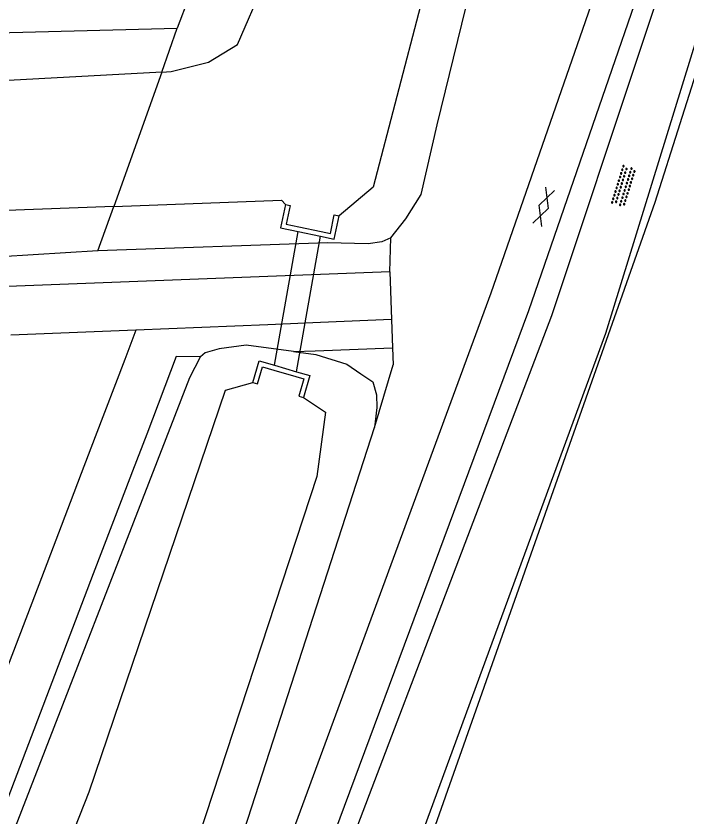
# Model space of a CAD drawing. Extents: x 133000 to 136000, y 400500 to 403500.
# Drawn here: x 134726.01 to 134761.29, y 402435.24 to 402477.35 of the extents above; entities that cross this region are included whole.
import ezdxf

# ---------------------------------------------------------------- set-up
doc = ezdxf.new("R2010")
doc.units = 0
for name, color, linetype in [('gg-afsc-draadraster', 7, 'Continuous'), ('gg-afsc-lijn draadraster', 7, 'Continuous'), ('gg-knt-onverhard', 7, 'Continuous'), ('gg-knt-verharding', 7, 'Continuous'), ('gg-kntw-waterlijn', 7, 'Continuous'), ('gg-kwrk-duiker nz vlak', 7, 'Continuous'), ('gg-kwrk-uitstroombak niveau min 01', 7, 'Continuous'), ('gt-grn-groengrens', 7, 'Continuous'), ('gt-grn-vlakafsluiter', 7, 'Continuous'), ('gt-symb-gesloten verharding', 7, 'Continuous'), ('gt-symb-overige verharding', 7, 'Continuous'), ('gx-grn-maaiveld', 7, 'Continuous')]:
    doc.layers.add(name, color=color, linetype=linetype)

# ---------------------------------------------------------------- blocks, each defined once
blk = doc.blocks.new('gt0-GESVH1')
at = {"layer": 'gt-symb-gesloten verharding'}
for p, q in [((-0.992, -0.261), (0.008, 0.239)), ((0.008, -0.261), (-0.992, 0.239)), ((0.008, 0.239), (1.008, -0.261)), ((1.008, 0.239), (0.008, -0.261))]:
    blk.add_line(p, q, dxfattribs=at)
blk = doc.blocks.new('gt0-OVH')
at = {"layer": 'gt-symb-overige verharding'}
for points in [[(-0.972, 0.298), (-0.967, 0.308), (-0.965, 0.319), (-0.966, 0.33), (-0.971, 0.34), (-0.978, 0.348), (-0.988, 0.353), (-0.999, 0.355), (-1.01, 0.354), (-1.02, 0.349), (-1.028, 0.342), (-1.033, 0.332), (-1.035, 0.321), (-1.034, 0.31), (-1.029, 0.3), (-1.022, 0.292), (-1.012, 0.287), (-1.001, 0.285), (-0.99, 0.286), (-0.98, 0.291)], [(-0.872, 0.106), (-0.867, 0.116), (-0.865, 0.126), (-0.866, 0.137), (-0.871, 0.147), (-0.878, 0.156), (-0.888, 0.161), (-0.899, 0.163), (-0.91, 0.162), (-0.92, 0.157), (-0.928, 0.15), (-0.933, 0.14), (-0.935, 0.129), (-0.934, 0.118), (-0.929, 0.108), (-0.922, 0.1), (-0.912, 0.095), (-0.901, 0.092), (-0.89, 0.094), (-0.88, 0.098)], [(-0.772, 0.298), (-0.767, 0.308), (-0.765, 0.319), (-0.766, 0.33), (-0.771, 0.34), (-0.778, 0.348), (-0.788, 0.353), (-0.799, 0.355), (-0.81, 0.354), (-0.82, 0.349), (-0.828, 0.342), (-0.833, 0.332), (-0.835, 0.321), (-0.834, 0.31), (-0.829, 0.3), (-0.822, 0.292), (-0.812, 0.287), (-0.801, 0.285), (-0.79, 0.286), (-0.78, 0.291)], [(-0.672, 0.106), (-0.667, 0.116), (-0.665, 0.126), (-0.666, 0.137), (-0.671, 0.147), (-0.678, 0.156), (-0.688, 0.161), (-0.699, 0.163), (-0.71, 0.162), (-0.72, 0.157), (-0.728, 0.15), (-0.733, 0.14), (-0.735, 0.129), (-0.734, 0.118), (-0.729, 0.108), (-0.722, 0.1), (-0.712, 0.095), (-0.701, 0.092), (-0.69, 0.094), (-0.68, 0.098)], [(-0.572, 0.298), (-0.567, 0.308), (-0.565, 0.319), (-0.566, 0.33), (-0.571, 0.34), (-0.578, 0.348), (-0.588, 0.353), (-0.599, 0.355), (-0.61, 0.354), (-0.62, 0.349), (-0.628, 0.342), (-0.633, 0.332), (-0.635, 0.321), (-0.634, 0.31), (-0.629, 0.3), (-0.622, 0.292), (-0.612, 0.287), (-0.601, 0.285), (-0.59, 0.286), (-0.58, 0.291)], [(-0.472, 0.106), (-0.467, 0.116), (-0.465, 0.126), (-0.466, 0.137), (-0.471, 0.147), (-0.478, 0.156), (-0.488, 0.161), (-0.499, 0.163), (-0.51, 0.162), (-0.52, 0.157), (-0.528, 0.15), (-0.533, 0.14), (-0.535, 0.129), (-0.534, 0.118), (-0.529, 0.108), (-0.522, 0.1), (-0.512, 0.095), (-0.501, 0.092), (-0.49, 0.094), (-0.48, 0.098)], [(-0.372, 0.298), (-0.367, 0.308), (-0.365, 0.319), (-0.366, 0.33), (-0.371, 0.34), (-0.378, 0.348), (-0.388, 0.353), (-0.399, 0.355), (-0.41, 0.354), (-0.42, 0.349), (-0.428, 0.342), (-0.433, 0.332), (-0.435, 0.321), (-0.434, 0.31), (-0.429, 0.3), (-0.422, 0.292), (-0.412, 0.287), (-0.401, 0.285), (-0.39, 0.286), (-0.38, 0.291)], [(-0.272, 0.106), (-0.267, 0.116), (-0.265, 0.126), (-0.266, 0.137), (-0.271, 0.147), (-0.278, 0.156), (-0.288, 0.161), (-0.299, 0.163), (-0.31, 0.162), (-0.32, 0.157), (-0.328, 0.15), (-0.333, 0.14), (-0.335, 0.129), (-0.334, 0.118), (-0.329, 0.108), (-0.322, 0.1), (-0.312, 0.095), (-0.301, 0.092), (-0.29, 0.094), (-0.28, 0.098)], [(-0.172, 0.298), (-0.167, 0.308), (-0.165, 0.319), (-0.166, 0.33), (-0.171, 0.34), (-0.178, 0.348), (-0.188, 0.353), (-0.199, 0.355), (-0.21, 0.354), (-0.22, 0.349), (-0.228, 0.342), (-0.233, 0.332), (-0.235, 0.321), (-0.234, 0.31), (-0.229, 0.3), (-0.222, 0.292), (-0.212, 0.287), (-0.201, 0.285), (-0.19, 0.286), (-0.18, 0.291)], [(-0.072, 0.106), (-0.067, 0.116), (-0.065, 0.126), (-0.066, 0.137), (-0.071, 0.147), (-0.078, 0.156), (-0.088, 0.161), (-0.099, 0.163), (-0.11, 0.162), (-0.12, 0.157), (-0.128, 0.15), (-0.133, 0.14), (-0.135, 0.129), (-0.134, 0.118), (-0.129, 0.108), (-0.122, 0.1), (-0.112, 0.095), (-0.101, 0.092), (-0.09, 0.094), (-0.08, 0.098)], [(0.028, 0.298), (0.033, 0.308), (0.035, 0.319), (0.034, 0.33), (0.029, 0.34), (0.022, 0.348), (0.012, 0.353), (0.001, 0.355), (-0.01, 0.354), (-0.02, 0.349), (-0.028, 0.342), (-0.033, 0.332), (-0.035, 0.321), (-0.034, 0.31), (-0.029, 0.3), (-0.022, 0.292), (-0.012, 0.287), (-0.001, 0.285), (0.01, 0.286), (0.02, 0.291)], [(0.128, 0.106), (0.133, 0.116), (0.135, 0.126), (0.134, 0.137), (0.129, 0.147), (0.122, 0.156), (0.112, 0.161), (0.101, 0.163), (0.09, 0.162), (0.08, 0.157), (0.072, 0.15), (0.067, 0.14), (0.065, 0.129), (0.066, 0.118), (0.071, 0.108), (0.078, 0.1), (0.088, 0.095), (0.099, 0.092), (0.11, 0.094), (0.12, 0.098)], [(0.228, 0.298), (0.233, 0.308), (0.235, 0.319), (0.234, 0.33), (0.229, 0.34), (0.222, 0.348), (0.212, 0.353), (0.201, 0.355), (0.19, 0.354), (0.18, 0.349), (0.172, 0.342), (0.167, 0.332), (0.165, 0.321), (0.166, 0.31), (0.171, 0.3), (0.178, 0.292), (0.188, 0.287), (0.199, 0.285), (0.21, 0.286), (0.22, 0.291)], [(0.328, 0.106), (0.333, 0.116), (0.335, 0.126), (0.334, 0.137), (0.329, 0.147), (0.322, 0.156), (0.312, 0.161), (0.301, 0.163), (0.29, 0.162), (0.28, 0.157), (0.272, 0.15), (0.267, 0.14), (0.265, 0.129), (0.266, 0.118), (0.271, 0.108), (0.278, 0.1), (0.288, 0.095), (0.299, 0.092), (0.31, 0.094), (0.32, 0.098)], [(0.428, 0.298), (0.433, 0.308), (0.435, 0.319), (0.434, 0.33), (0.429, 0.34), (0.422, 0.348), (0.412, 0.353), (0.401, 0.355), (0.39, 0.354), (0.38, 0.349), (0.372, 0.342), (0.367, 0.332), (0.365, 0.321), (0.366, 0.31), (0.371, 0.3), (0.378, 0.292), (0.388, 0.287), (0.399, 0.285), (0.41, 0.286), (0.42, 0.291)], [(0.528, 0.106), (0.533, 0.116), (0.535, 0.126), (0.534, 0.137), (0.529, 0.147), (0.522, 0.156), (0.512, 0.161), (0.501, 0.163), (0.49, 0.162), (0.48, 0.157), (0.472, 0.15), (0.467, 0.14), (0.465, 0.129), (0.466, 0.118), (0.471, 0.108), (0.478, 0.1), (0.488, 0.095), (0.499, 0.092), (0.51, 0.094), (0.52, 0.098)], [(0.628, 0.298), (0.633, 0.308), (0.635, 0.319), (0.634, 0.33), (0.629, 0.34), (0.622, 0.348), (0.612, 0.353), (0.601, 0.355), (0.59, 0.354), (0.58, 0.349), (0.572, 0.342), (0.567, 0.332), (0.565, 0.321), (0.566, 0.31), (0.571, 0.3), (0.578, 0.292), (0.588, 0.287), (0.599, 0.285), (0.61, 0.286), (0.62, 0.291)], [(0.728, 0.106), (0.733, 0.116), (0.735, 0.126), (0.734, 0.137), (0.729, 0.147), (0.722, 0.156), (0.712, 0.161), (0.701, 0.163), (0.69, 0.162), (0.68, 0.157), (0.672, 0.15), (0.667, 0.14), (0.665, 0.129), (0.666, 0.118), (0.671, 0.108), (0.678, 0.1), (0.688, 0.095), (0.699, 0.092), (0.71, 0.094), (0.72, 0.098)], [(0.828, 0.298), (0.833, 0.308), (0.835, 0.319), (0.834, 0.33), (0.829, 0.34), (0.822, 0.348), (0.812, 0.353), (0.801, 0.355), (0.79, 0.354), (0.78, 0.349), (0.772, 0.342), (0.767, 0.332), (0.765, 0.321), (0.766, 0.31), (0.771, 0.3), (0.778, 0.292), (0.788, 0.287), (0.799, 0.285), (0.81, 0.286), (0.82, 0.291)], [(0.928, 0.106), (0.933, 0.116), (0.935, 0.126), (0.934, 0.137), (0.929, 0.147), (0.922, 0.156), (0.912, 0.161), (0.901, 0.163), (0.89, 0.162), (0.88, 0.157), (0.872, 0.15), (0.867, 0.14), (0.865, 0.129), (0.866, 0.118), (0.871, 0.108), (0.878, 0.1), (0.888, 0.095), (0.899, 0.092), (0.91, 0.094), (0.92, 0.098)], [(1.028, 0.298), (1.033, 0.308), (1.035, 0.319), (1.034, 0.33), (1.029, 0.34), (1.022, 0.348), (1.012, 0.353), (1.001, 0.355), (0.99, 0.354), (0.98, 0.349), (0.972, 0.342), (0.967, 0.332), (0.965, 0.321), (0.966, 0.31), (0.971, 0.3), (0.978, 0.292), (0.988, 0.287), (0.999, 0.285), (1.01, 0.286), (1.02, 0.291)], [(-0.972, -0.142), (-0.967, -0.132), (-0.965, -0.121), (-0.966, -0.11), (-0.971, -0.1), (-0.978, -0.092), (-0.988, -0.087), (-0.999, -0.085), (-1.01, -0.086), (-1.02, -0.091), (-1.028, -0.098), (-1.033, -0.108), (-1.035, -0.119), (-1.034, -0.13), (-1.029, -0.14), (-1.022, -0.148), (-1.012, -0.153), (-1.001, -0.155), (-0.99, -0.154), (-0.98, -0.149)], [(-0.872, -0.334), (-0.867, -0.324), (-0.865, -0.314), (-0.866, -0.303), (-0.871, -0.293), (-0.878, -0.284), (-0.888, -0.279), (-0.899, -0.277), (-0.91, -0.278), (-0.92, -0.283), (-0.928, -0.29), (-0.933, -0.3), (-0.935, -0.311), (-0.934, -0.322), (-0.929, -0.332), (-0.922, -0.34), (-0.912, -0.345), (-0.901, -0.348), (-0.89, -0.346), (-0.88, -0.342)], [(-0.772, -0.142), (-0.767, -0.132), (-0.765, -0.121), (-0.766, -0.11), (-0.771, -0.1), (-0.778, -0.092), (-0.788, -0.087), (-0.799, -0.085), (-0.81, -0.086), (-0.82, -0.091), (-0.828, -0.098), (-0.833, -0.108), (-0.835, -0.119), (-0.834, -0.13), (-0.829, -0.14), (-0.822, -0.148), (-0.812, -0.153), (-0.801, -0.155), (-0.79, -0.154), (-0.78, -0.149)], [(-0.672, -0.334), (-0.667, -0.324), (-0.665, -0.314), (-0.666, -0.303), (-0.671, -0.293), (-0.678, -0.284), (-0.688, -0.279), (-0.699, -0.277), (-0.71, -0.278), (-0.72, -0.283), (-0.728, -0.29), (-0.733, -0.3), (-0.735, -0.311), (-0.734, -0.322), (-0.729, -0.332), (-0.722, -0.34), (-0.712, -0.345), (-0.701, -0.348), (-0.69, -0.346), (-0.68, -0.342)], [(-0.572, -0.142), (-0.567, -0.132), (-0.565, -0.121), (-0.566, -0.11), (-0.571, -0.1), (-0.578, -0.092), (-0.588, -0.087), (-0.599, -0.085), (-0.61, -0.086), (-0.62, -0.091), (-0.628, -0.098), (-0.633, -0.108), (-0.635, -0.119), (-0.634, -0.13), (-0.629, -0.14), (-0.622, -0.148), (-0.612, -0.153), (-0.601, -0.155), (-0.59, -0.154), (-0.58, -0.149)], [(-0.472, -0.334), (-0.467, -0.324), (-0.465, -0.314), (-0.466, -0.303), (-0.471, -0.293), (-0.478, -0.284), (-0.488, -0.279), (-0.499, -0.277), (-0.51, -0.278), (-0.52, -0.283), (-0.528, -0.29), (-0.533, -0.3), (-0.535, -0.311), (-0.534, -0.322), (-0.529, -0.332), (-0.522, -0.34), (-0.512, -0.345), (-0.501, -0.348), (-0.49, -0.346), (-0.48, -0.342)], [(-0.372, -0.142), (-0.367, -0.132), (-0.365, -0.121), (-0.366, -0.11), (-0.371, -0.1), (-0.378, -0.092), (-0.388, -0.087), (-0.399, -0.085), (-0.41, -0.086), (-0.42, -0.091), (-0.428, -0.098), (-0.433, -0.108), (-0.435, -0.119), (-0.434, -0.13), (-0.429, -0.14), (-0.422, -0.148), (-0.412, -0.153), (-0.401, -0.155), (-0.39, -0.154), (-0.38, -0.149)], [(-0.272, -0.334), (-0.267, -0.324), (-0.265, -0.314), (-0.266, -0.303), (-0.271, -0.293), (-0.278, -0.284), (-0.288, -0.279), (-0.299, -0.277), (-0.31, -0.278), (-0.32, -0.283), (-0.328, -0.29), (-0.333, -0.3), (-0.335, -0.311), (-0.334, -0.322), (-0.329, -0.332), (-0.322, -0.34), (-0.312, -0.345), (-0.301, -0.348), (-0.29, -0.346), (-0.28, -0.342)], [(-0.172, -0.142), (-0.167, -0.132), (-0.165, -0.121), (-0.166, -0.11), (-0.171, -0.1), (-0.178, -0.092), (-0.188, -0.087), (-0.199, -0.085), (-0.21, -0.086), (-0.22, -0.091), (-0.228, -0.098), (-0.233, -0.108), (-0.235, -0.119), (-0.234, -0.13), (-0.229, -0.14), (-0.222, -0.148), (-0.212, -0.153), (-0.201, -0.155), (-0.19, -0.154), (-0.18, -0.149)], [(-0.072, -0.334), (-0.067, -0.324), (-0.065, -0.314), (-0.066, -0.303), (-0.071, -0.293), (-0.078, -0.284), (-0.088, -0.279), (-0.099, -0.277), (-0.11, -0.278), (-0.12, -0.283), (-0.128, -0.29), (-0.133, -0.3), (-0.135, -0.311), (-0.134, -0.322), (-0.129, -0.332), (-0.122, -0.34), (-0.112, -0.345), (-0.101, -0.348), (-0.09, -0.346), (-0.08, -0.342)], [(0.028, -0.142), (0.033, -0.132), (0.035, -0.121), (0.034, -0.11), (0.029, -0.1), (0.022, -0.092), (0.012, -0.087), (0.001, -0.085), (-0.01, -0.086), (-0.02, -0.091), (-0.028, -0.098), (-0.033, -0.108), (-0.035, -0.119), (-0.034, -0.13), (-0.029, -0.14), (-0.022, -0.148), (-0.012, -0.153), (-0.001, -0.155), (0.01, -0.154), (0.02, -0.149)], [(0.128, -0.334), (0.133, -0.324), (0.135, -0.314), (0.134, -0.303), (0.129, -0.293), (0.122, -0.284), (0.112, -0.279), (0.101, -0.277), (0.09, -0.278), (0.08, -0.283), (0.072, -0.29), (0.067, -0.3), (0.065, -0.311), (0.066, -0.322), (0.071, -0.332), (0.078, -0.34), (0.088, -0.345), (0.099, -0.348), (0.11, -0.346), (0.12, -0.342)], [(0.228, -0.142), (0.233, -0.132), (0.235, -0.121), (0.234, -0.11), (0.229, -0.1), (0.222, -0.092), (0.212, -0.087), (0.201, -0.085), (0.19, -0.086), (0.18, -0.091), (0.172, -0.098), (0.167, -0.108), (0.165, -0.119), (0.166, -0.13), (0.171, -0.14), (0.178, -0.148), (0.188, -0.153), (0.199, -0.155), (0.21, -0.154), (0.22, -0.149)], [(0.328, -0.334), (0.333, -0.324), (0.335, -0.314), (0.334, -0.303), (0.329, -0.293), (0.322, -0.284), (0.312, -0.279), (0.301, -0.277), (0.29, -0.278), (0.28, -0.283), (0.272, -0.29), (0.267, -0.3), (0.265, -0.311), (0.266, -0.322), (0.271, -0.332), (0.278, -0.34), (0.288, -0.345), (0.299, -0.348), (0.31, -0.346), (0.32, -0.342)], [(0.428, -0.142), (0.433, -0.132), (0.435, -0.121), (0.434, -0.11), (0.429, -0.1), (0.422, -0.092), (0.412, -0.087), (0.401, -0.085), (0.39, -0.086), (0.38, -0.091), (0.372, -0.098), (0.367, -0.108), (0.365, -0.119), (0.366, -0.13), (0.371, -0.14), (0.378, -0.148), (0.388, -0.153), (0.399, -0.155), (0.41, -0.154), (0.42, -0.149)], [(0.528, -0.334), (0.533, -0.324), (0.535, -0.314), (0.534, -0.303), (0.529, -0.293), (0.522, -0.284), (0.512, -0.279), (0.501, -0.277), (0.49, -0.278), (0.48, -0.283), (0.472, -0.29), (0.467, -0.3), (0.465, -0.311), (0.466, -0.322), (0.471, -0.332), (0.478, -0.34), (0.488, -0.345), (0.499, -0.348), (0.51, -0.346), (0.52, -0.342)], [(0.628, -0.142), (0.633, -0.132), (0.635, -0.121), (0.634, -0.11), (0.629, -0.1), (0.622, -0.092), (0.612, -0.087), (0.601, -0.085), (0.59, -0.086), (0.58, -0.091), (0.572, -0.098), (0.567, -0.108), (0.565, -0.119), (0.566, -0.13), (0.571, -0.14), (0.578, -0.148), (0.588, -0.153), (0.599, -0.155), (0.61, -0.154), (0.62, -0.149)], [(0.728, -0.334), (0.733, -0.324), (0.735, -0.314), (0.734, -0.303), (0.729, -0.293), (0.722, -0.284), (0.712, -0.279), (0.701, -0.277), (0.69, -0.278), (0.68, -0.283), (0.672, -0.29), (0.667, -0.3), (0.665, -0.311), (0.666, -0.322), (0.671, -0.332), (0.678, -0.34), (0.688, -0.345), (0.699, -0.348), (0.71, -0.346), (0.72, -0.342)], [(0.828, -0.142), (0.833, -0.132), (0.835, -0.121), (0.834, -0.11), (0.829, -0.1), (0.822, -0.092), (0.812, -0.087), (0.801, -0.085), (0.79, -0.086), (0.78, -0.091), (0.772, -0.098), (0.767, -0.108), (0.765, -0.119), (0.766, -0.13), (0.771, -0.14), (0.778, -0.148), (0.788, -0.153), (0.799, -0.155), (0.81, -0.154), (0.82, -0.149)], [(0.928, -0.334), (0.933, -0.324), (0.935, -0.314), (0.934, -0.303), (0.929, -0.293), (0.922, -0.284), (0.912, -0.279), (0.901, -0.277), (0.89, -0.278), (0.88, -0.283), (0.872, -0.29), (0.867, -0.3), (0.865, -0.311), (0.866, -0.322), (0.871, -0.332), (0.878, -0.34), (0.888, -0.345), (0.899, -0.348), (0.91, -0.346), (0.92, -0.342)], [(1.028, -0.142), (1.033, -0.132), (1.035, -0.121), (1.034, -0.11), (1.029, -0.1), (1.022, -0.092), (1.012, -0.087), (1.001, -0.085), (0.99, -0.086), (0.98, -0.091), (0.972, -0.098), (0.967, -0.108), (0.965, -0.119), (0.966, -0.13), (0.971, -0.14), (0.978, -0.148), (0.988, -0.153), (0.999, -0.155), (1.01, -0.154), (1.02, -0.149)]]:
    blk.add_lwpolyline(points, close=True, dxfattribs=at)

msp = doc.modelspace()

# ---------------------------------------------------------------- linework, layer by layer
at = {"layer": 'gg-afsc-draadraster'}
msp.add_lwpolyline([(134762.736, 402475.657), (134762.23, 402475.815), (134759.604, 402467.538), (134746.976, 402431.763), (134738.972, 402410.138), (134727.844, 402385.05), (134698.705, 402321.664), (134665.77, 402250.52), (134635.74, 402185.651), (134637.561, 402184.6)], dxfattribs=at)
at = {"layer": 'gg-afsc-lijn draadraster'}
msp.add_lwpolyline([(134762.736, 402475.657), (134762.23, 402475.815), (134759.604, 402467.538), (134746.976, 402431.763), (134738.972, 402410.138), (134727.844, 402385.05), (134698.705, 402321.664), (134665.77, 402250.52), (134635.74, 402185.651), (134637.561, 402184.6)], dxfattribs=at)
at = {"layer": 'gg-knt-onverhard'}
for points in [[(134686.6, 402308.381), (134687.732, 402308.08), (134722.642, 402383.42), (134738.811, 402421.23), (134754.182, 402461.6), (134763.743, 402490.356)], [(134765.057, 402486.776), (134757.002, 402460.66), (134742.322, 402420.64), (134725.591, 402382.33), (134689.238, 402303.13), (134634.055, 402184.462)]]:
    msp.add_lwpolyline(points, dxfattribs=at)
at = {"layer": 'gg-knt-verharding'}
for points in [[(134760.905, 402491.368), (134750.981, 402462.78), (134736.062, 402422.26), (134719.502, 402384.11), (134684.769, 402309.441)], [(134686.6, 402308.381), (134721.711, 402383.67), (134737.822, 402421.11), (134752.971, 402461.87), (134762.905, 402490.652)]]:
    msp.add_lwpolyline(points, dxfattribs=at)
at = {"layer": 'gg-kntw-waterlijn'}
for points in [[(134751.059, 402493.045), (134751.013, 402492.202), (134744.791, 402468.34), (134742.993, 402466.848)], [(134733.67, 402474.395), (134724.28, 402473.886), (134700.087, 402472.951), (134697.841, 402472.26), (134697.526, 402470.997)], [(134731.15, 402467.334), (134739.965, 402467.666), (134740.172, 402467.436)], [(134678.318, 402315.395), (134677.134, 402316.794), (134678.169, 402319.141), (134683.568, 402331.355), (134688.477, 402341.857), (134704.918, 402377.597), (134716.571, 402402.93), (134729.861, 402436.561), (134737.028, 402457.678), (134738.463, 402458.074)], [(134741.129, 402457.298), (134742.278, 402456.521), (134741.819, 402453.137), (134734.526, 402430.858), (134725.572, 402409.478), (134714.229, 402384.391), (134708.505, 402371.385)]]:
    msp.add_lwpolyline(points, dxfattribs=at)
at = {"layer": 'gg-kwrk-duiker nz vlak'}
for p, q in [((134739.604, 402458.984), (134740.843, 402466.014)), ((134740.763, 402458.647), (134742.018, 402465.77))]:
    msp.add_line(p, q, dxfattribs=at)
at = {"layer": 'gg-kwrk-uitstroombak niveau min 01'}
for p, q in [((134740.887, 402466.264), (134742.062, 402466.02)), ((134740.843, 402466.014), (134742.018, 402465.77)), ((134739.604, 402458.984), (134740.763, 402458.647)), ((134739.56, 402458.732), (134740.719, 402458.395))]:
    msp.add_line(p, q, dxfattribs=at)
for points in [[(134740.172, 402467.436), (134739.917, 402466.207), (134740.843, 402466.014)], [(134740.172, 402467.436), (134740.421, 402467.384), (134740.217, 402466.404), (134740.887, 402466.264)], [(134742.018, 402465.77), (134742.738, 402465.62), (134742.993, 402466.848)], [(134742.062, 402466.02), (134742.541, 402465.92), (134742.745, 402466.9), (134742.993, 402466.848)], [(134738.463, 402458.074), (134738.797, 402459.219), (134739.604, 402458.984)], [(134738.463, 402458.074), (134738.707, 402458.003), (134738.97, 402458.904), (134739.56, 402458.732)], [(134740.763, 402458.647), (134741.463, 402458.443), (134741.129, 402457.298)], [(134740.719, 402458.395), (134741.148, 402458.27), (134740.885, 402457.369), (134741.129, 402457.298)]]:
    msp.add_lwpolyline(points, dxfattribs=at)
at = {"layer": 'gt-grn-groengrens'}
for p, q in [((134742.478, 402463.768), (134739.707, 402463.662)), ((134745.665, 402463.89), (134742.478, 402463.768)), ((134745.665, 402463.89), (134745.755, 402461.392)), ((134739.246, 402461.119), (134732.32, 402460.828)), ((134742.013, 402461.235), (134739.246, 402461.119)), ((134745.755, 402461.392), (134742.013, 402461.235)), ((134745.755, 402461.392), (134745.81, 402459.893)), ((134732.32, 402460.828), (134725.734, 402460.568)), ((134740.609, 402459.704), (134741.739, 402459.745)), ((134741.739, 402459.745), (134745.81, 402459.893)), ((134745.81, 402459.893), (134745.842, 402459))]:
    msp.add_line(p, q, dxfattribs=at)
for points in [[(134739.707, 402463.662), (134700.958, 402462.179), (134610.083, 402458.585), (134489.609, 402453.623), (134342.31, 402446.778), (134298.877, 402444.681)], [(134732.32, 402460.828), (134731.733, 402459.292), (134730.176, 402455.218), (134729.441, 402453.294), (134728.856, 402451.762), (134727.346, 402447.809), (134714.252, 402413.537), (134670.998, 402318.232)]]:
    msp.add_lwpolyline(points, dxfattribs=at)
at = {"layer": 'gt-grn-vlakafsluiter'}
for q in [(134734.492, 402476.7), (134731.15, 402467.334)]:
    msp.add_line((134733.67, 402474.395), q, dxfattribs=at)
at = {"layer": 'gx-grn-maaiveld'}
for p, q in [((134740.682, 402493.378), (134734.492, 402476.7)), ((134730.32, 402465.001), (134731.15, 402467.334)), ((134745.665, 402463.89), (134745.717, 402465.684)), ((134744.861, 402455.712), (134745.842, 402459))]:
    msp.add_line(p, q, dxfattribs=at)
for points in [[(134733.67, 402474.395), (134734.166, 402474.422), (134736.126, 402474.917), (134737.65, 402475.846), (134739.04, 402479.058), (134741.183, 402487.174), (134742.632, 402491.709), (134742.628, 402492.03), (134742.651, 402492.412), (134742.482, 402493.158), (134742.271, 402493.689), (134742.008, 402494.071), (134741.598, 402494.455), (134741.142, 402494.616)], [(134745.717, 402465.684), (134746.503, 402466.68), (134747.305, 402467.954), (134748.151, 402471.619), (134750.747, 402482.228), (134753.305, 402492.536)], [(134695.588, 402470.989), (134695.723, 402472.666), (134696.533, 402474.128), (134697.216, 402474.743), (134698.598, 402475.322), (134700.619, 402475.826), (134734.492, 402476.7)], [(134730.32, 402465.001), (134708.198, 402463.628), (134698.1, 402463.376), (134697.228, 402463.938), (134696.459, 402464.576), (134695.866, 402466.381), (134695.681, 402467.543)], [(134731.15, 402467.334), (134721.282, 402466.963), (134699.424, 402465.796), (134698.333, 402466.323), (134697.913, 402466.881), (134697.658, 402467.539)], [(134745.717, 402465.684), (134745.25, 402465.478), (134744.519, 402465.369), (134742.392, 402465.422), (134730.32, 402465.001)], [(134740.609, 402459.704), (134738.117, 402460.033), (134736.688, 402459.841), (134735.95, 402459.642), (134735.704, 402459.436)], [(134735.704, 402459.436), (134734.435, 402459.439), (134732.882, 402455.367), (134732.139, 402453.419), (134731.546, 402451.864), (134730.077, 402448.012), (134716.588, 402412.646), (134672.475, 402315.557)], [(134674.733, 402313.866), (134674.124, 402314.341), (134673.852, 402314.981), (134673.825, 402315.646), (134674.086, 402316.566), (134717.522, 402412.29), (134725.061, 402432.37), (134735.156, 402458.335), (134735.704, 402459.436)], [(134740.609, 402459.704), (134741.773, 402459.549), (134743.4, 402459.035), (134744.148, 402458.536), (134744.765, 402458.11), (134744.964, 402457.437), (134744.99, 402456.764), (134744.861, 402455.712)], [(134680.89, 402311.128), (134682.123, 402311.041), (134682.788, 402311.133), (134683.263, 402311.355), (134683.779, 402312.161), (134684.359, 402313.436), (134718.352, 402385.28), (134734.412, 402423.42), (134744.861, 402455.712)]]:
    msp.add_lwpolyline(points, dxfattribs=at)

# ---------------------------------------------------------------- block references
at = {"layer": 'gt-symb-gesloten verharding', "rotation": 70.96692019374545}
msp.add_blockref('gt0-GESVH1', (134753.741, 402467.309), dxfattribs=at)
at = {"layer": 'gt-symb-overige verharding', "rotation": 72.72457972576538}
msp.add_blockref('gt0-OVH', (134757.955, 402468.405), dxfattribs=at)

doc.saveas('drawing.dxf')
